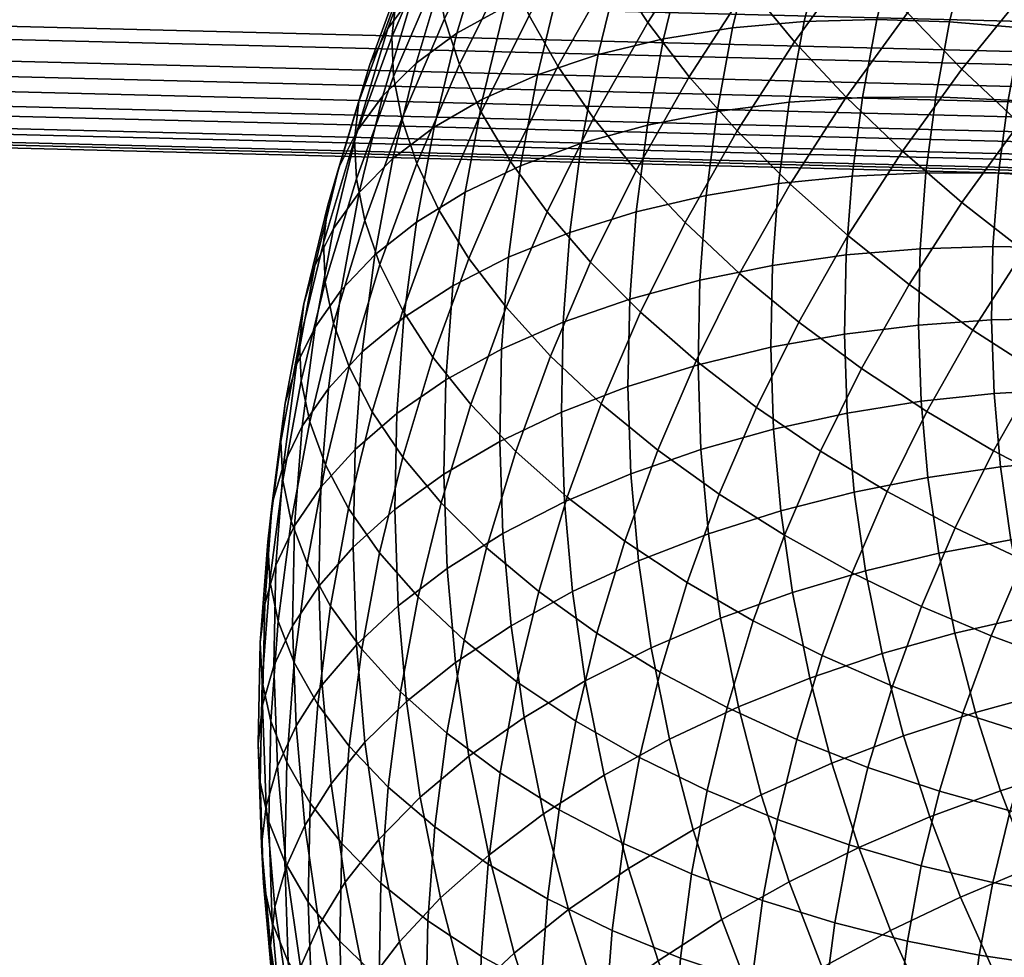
# Model space of a CAD drawing. Extents: x -120 to 2831, y -92 to 75.
# Tile 321 of 643: x 1577 to 1605, y -16 to 10. Entities that reach past the tile are written whole.
import ezdxf

# ---------------------------------------------------------------- set-up
doc = ezdxf.new("R2010")
doc.units = 0
doc.layers.add('GLASS', color=18, linetype='CONTINUOUS')

msp = doc.modelspace()

# ---------------------------------------------------------------- meshes
at = {"layer": 'GLASS'}
mesh = msp.add_polyface(dxfattribs=at)
corners = [(1615.18, 7.181, 31.129), (1613.797, 7.297, 31.084), (1613.794, 6.594, 29.048), (1615.2, 6.477, 29.094), (1615.183, 8.048, 33.033), (1613.812, 8.163, 32.988), (1615.207, 9.05, 34.791), (1613.84, 9.164, 34.746), (1615.25, 10.205, 36.453), (1613.879, 10.32, 36.407), (1612.493, 14.583, 4.855), (1612.531, 16.244, 3.698), (1614.929, 16.137, 3.719), (1614.799, 14.48, 4.874), (1612.425, 11.473, 7.737), (1612.458, 12.983, 6.201), (1614.67, 12.884, 6.22), (1614.541, 11.379, 7.755), (1612.373, 8.848, 11.34), (1612.397, 10.084, 9.455), (1614.417, 9.995, 9.472), (1614.299, 8.762, 11.356), (1612.34, 6.939, 15.523), (1612.354, 7.791, 13.372), (1614.19, 7.709, 13.387), (1614.091, 6.861, 15.538), (1612.438, 8.224, 32.976), (1612.409, 7.359, 31.072), (1612.383, 6.657, 29.036), (1612.333, 6.309, 17.763), (1614.005, 6.234, 17.777), (1612.505, 10.381, 36.396), (1612.469, 9.225, 34.735), (1612.589, 13.263, 39.506), (1612.544, 11.727, 37.996), (1613.932, 11.665, 38.008), (1613.999, 13.2, 39.518), (1612.689, 16.864, 42.132), (1612.637, 14.98, 40.895), (1614.08, 14.915, 40.907), (1614.175, 16.798, 42.144), (1612.801, 21.046, 44.041), (1612.744, 18.895, 43.189), (1614.282, 18.826, 43.202), (1614.402, 20.974, 44.055), (1612.919, 25.577, 45.066), (1612.86, 23.285, 44.671), (1614.532, 23.21, 44.685), (1614.67, 25.499, 45.081), (1613.035, 30.174, 45.142), (1612.978, 27.886, 45.222), (1614.814, 27.804, 45.238), (1614.962, 30.088, 45.159), (1613.142, 34.554, 44.322), (1613.09, 32.407, 44.837), (1615.111, 32.317, 44.854), (1615.258, 34.46, 44.34), (1613.236, 38.494, 42.754), (1613.191, 36.59, 43.62), (1615.403, 36.491, 43.638), (1615.542, 38.391, 42.774), (1613.276, 40.251, 41.752), (1615.675, 40.144, 41.772), (1612.947, 33.21, 0.779), (1613.005, 35.449, 1.409), (1616.203, 35.307, 1.436), (1616.073, 33.071, 0.806), (1612.829, 28.609, 0.228), (1612.888, 30.918, 0.384), (1615.934, 30.782, 0.41), (1615.79, 28.477, 0.253), (1612.717, 24.088, 0.614), (1612.772, 26.321, 0.308), (1615.643, 26.193, 0.333), (1615.494, 23.965, 0.637), (1612.616, 19.905, 1.831), (1612.664, 21.941, 1.128), (1615.346, 21.822, 1.151), (1615.202, 19.79, 1.853), (1612.531, 16.244, 3.698), (1612.571, 18.001, 2.696), (1615.062, 17.89, 2.717), (1614.929, 16.137, 3.719), (1615.805, 41.801, 40.617), (1613.314, 41.912, 40.596), (1523.505, 52.846, 25.729), (1523.503, 52.451, 28.022), (1613.474, 50.186, 27.687), (1613.476, 50.581, 25.394)]
mesh.append_faces([[corners[k] for k in face] for face in [(0, 1, 2, 3), (4, 5, 1, 0), (6, 7, 5, 4), (8, 9, 7, 6), (10, 11, 12, 13), (14, 15, 16, 17), (15, 10, 13, 16), (18, 19, 20, 21), (22, 23, 24, 25), (23, 18, 21, 24), (19, 14, 17, 20), (26, 27, 1, 5), (27, 28, 2, 1), (29, 22, 25, 30), (31, 32, 7, 9), (33, 34, 35, 36), (34, 31, 9, 35), (37, 38, 39, 40), (41, 42, 43, 44), (42, 37, 40, 43), (38, 33, 36, 39), (45, 46, 47, 48), (49, 50, 51, 52), (50, 45, 48, 51), (53, 54, 55, 56), (57, 58, 59, 60), (58, 53, 56, 59), (54, 49, 52, 55), (46, 41, 44, 47), (32, 26, 5, 7), (61, 57, 60, 62), (63, 64, 65, 66), (67, 68, 69, 70), (71, 72, 73, 74), (72, 67, 70, 73), (75, 76, 77, 78), (79, 80, 81, 82), (80, 75, 78, 81), (76, 71, 74, 77), (68, 63, 66, 69), (62, 83, 84, 61), (85, 86, 87, 88)]])
mesh = msp.add_polyface(dxfattribs=at)
corners = [(1604.098, 18.629, 86.039), (1606.414, 20.93, 87.579), (1605.424, 22.713, 86.485), (1603.064, 20.367, 84.915), (1605.287, 16.865, 86.982), (1607.551, 19.115, 88.488), (1606.613, 15.103, 87.727), (1608.819, 17.296, 89.195), (1600.852, 17.92, 83.283), (1602.196, 22.053, 83.63), (1599.948, 19.567, 81.972), (1601.929, 16.229, 84.438), (1603.166, 14.518, 85.417), (1604.545, 12.816, 86.201), (1606.042, 11.149, 86.78), (1608.052, 13.372, 88.263), (1598.836, 15.434, 81.629), (1597.9, 17.04, 80.291), (1599.952, 13.79, 82.816), (1601.233, 12.133, 83.831), (1602.661, 10.491, 84.655), (1604.211, 8.889, 85.277), (1605.857, 7.352, 85.693), (1607.632, 9.542, 87.149), (1599.447, 9.668, 82.196), (1598.125, 11.268, 81.144), (1600.92, 8.088, 83.062), (1602.519, 6.554, 83.729), (1604.814, 19.332, 43.84), (1605.903, 21.528, 45.285), (1607.829, 21.064, 44.439), (1606.779, 18.946, 43.045), (1602.851, 19.597, 44.816), (1603.978, 21.872, 46.313), (1600.92, 19.729, 45.972), (1602.085, 22.081, 47.52), (1599.054, 19.719, 47.3), (1600.256, 22.144, 48.896), (1603.854, 17.093, 42.369), (1605.853, 16.787, 41.627), (1601.856, 17.278, 43.293), (1599.891, 17.332, 44.398), (1597.993, 17.246, 45.676), (1605.053, 14.591, 40.188), (1607.825, 16.375, 41.064), (1607.054, 14.26, 39.678), (1603.024, 14.816, 40.877), (1600.997, 14.92, 41.748), (1599.003, 14.894, 42.8), (1604.381, 12.364, 38.732), (1606.407, 12.114, 38.275), (1602.327, 12.506, 39.366), (1600.276, 12.528, 40.184), (1598.258, 12.422, 41.183), (1605.911, 10.068, 36.939), (1608.38, 11.769, 37.986), (1607.903, 9.798, 36.699), (1603.866, 10.24, 37.345), (1601.794, 10.303, 37.928), (1599.723, 10.247, 38.694), (1597.686, 10.063, 39.644), (1605.528, 8.003, 35.594), (1607.533, 7.81, 35.404), (1603.468, 8.097, 35.949), (1601.381, 8.08, 36.481), (1599.295, 7.945, 37.195)]
mesh.append_faces([[corners[k] for k in face] for face in [(0, 1, 2, 3), (4, 5, 1, 0), (6, 7, 5, 4), (8, 3, 9, 10), (11, 0, 3, 8), (12, 4, 0, 11), (13, 6, 4, 12), (14, 15, 6, 13), (16, 8, 10, 17), (18, 11, 8, 16), (19, 12, 11, 18), (20, 13, 12, 19), (21, 14, 13, 20), (22, 23, 14, 21), (24, 19, 18, 25), (26, 20, 19, 24), (27, 21, 20, 26), (28, 29, 30, 31), (32, 33, 29, 28), (34, 35, 33, 32), (36, 37, 35, 34), (38, 28, 31, 39), (40, 32, 28, 38), (41, 34, 32, 40), (42, 36, 34, 41), (43, 39, 44, 45), (46, 38, 39, 43), (47, 40, 38, 46), (48, 41, 40, 47), (49, 43, 45, 50), (51, 46, 43, 49), (52, 47, 46, 51), (53, 48, 47, 52), (54, 50, 55, 56), (57, 49, 50, 54), (58, 51, 49, 57), (59, 52, 51, 58), (60, 53, 52, 59), (61, 54, 56, 62), (63, 57, 54, 61), (64, 58, 57, 63), (65, 59, 58, 64)]])
mesh = msp.add_polyface(dxfattribs=at)
corners = [(1598.125, 11.268, 81.144), (1599.952, 13.79, 82.816), (1598.836, 15.434, 81.629), (1596.974, 12.863, 79.924), (1594.276, 11.737, 76.78), (1596.008, 14.427, 78.559), (1595.234, 15.939, 77.076), (1593.48, 13.213, 75.273), (1595.27, 10.215, 78.173), (1596.453, 8.671, 79.426), (1597.812, 7.129, 80.517), (1599.447, 9.668, 82.196), (1591.893, 10.416, 73.427), (1592.883, 14.625, 73.683), (1591.281, 11.8, 71.819), (1592.709, 8.975, 74.957), (1593.728, 7.497, 76.38), (1589.256, 11.534, 66.635), (1590.646, 14.337, 68.48), (1590.599, 15.467, 66.802), (1589.208, 12.661, 64.955), (1589.484, 10.319, 68.323), (1590.868, 13.112, 70.161), (1589.905, 9.026, 69.993), (1590.53, 7.668, 71.619), (1591.364, 6.262, 73.172), (1588.412, 11.921, 59.58), (1589.633, 14.768, 61.45), (1590.131, 15.754, 59.601), (1588.918, 12.926, 57.743), (1588.104, 10.873, 61.364), (1589.33, 13.731, 63.241), (1587.981, 9.799, 63.075), (1588.03, 8.676, 64.758), (1588.263, 7.472, 66.453), (1588.692, 6.198, 68.136), (1589.53, 11.915, 52.166), (1590.555, 14.727, 54.009), (1591.686, 15.486, 52.168), (1590.678, 12.719, 50.354), (1588.593, 11.019, 54.01), (1589.631, 13.867, 55.877), (1587.87, 10.05, 55.859), (1587.357, 9.026, 57.683), (1587.045, 7.967, 59.46), (1586.921, 6.889, 61.169), (1596.308, 12.181, 42.36), (1597.077, 14.731, 44.028), (1599.003, 14.894, 42.8), (1598.258, 12.422, 41.183), (1594.46, 11.805, 43.702), (1595.251, 14.429, 45.418), (1592.746, 11.296, 45.192), (1593.558, 13.988, 46.952), (1591.196, 10.661, 46.806), (1592.026, 13.414, 48.607), (1589.831, 9.912, 48.519), (1588.67, 9.062, 50.301), (1587.722, 8.13, 52.121), (1586.99, 7.133, 53.951), (1595.719, 9.748, 40.772), (1597.686, 10.063, 39.644), (1593.854, 9.302, 42.068), (1592.125, 8.728, 43.516), (1590.56, 8.035, 45.092), (1589.183, 7.234, 46.771), (1588.011, 6.341, 48.525), (1597.244, 7.683, 38.094), (1599.723, 10.247, 38.694), (1599.295, 7.945, 37.195), (1595.263, 7.294, 39.173), (1593.385, 6.776, 40.423)]
mesh.append_faces([[corners[k] for k in face] for face in [(0, 1, 2, 3), (4, 5, 6, 7), (8, 3, 5, 4), (9, 0, 3, 8), (10, 11, 0, 9), (12, 7, 13, 14), (15, 4, 7, 12), (16, 8, 4, 15), (17, 18, 19, 20), (21, 22, 18, 17), (23, 14, 22, 21), (24, 12, 14, 23), (25, 15, 12, 24), (26, 27, 28, 29), (30, 31, 27, 26), (32, 20, 31, 30), (33, 17, 20, 32), (34, 21, 17, 33), (35, 23, 21, 34), (36, 37, 38, 39), (40, 41, 37, 36), (42, 29, 41, 40), (43, 26, 29, 42), (44, 30, 26, 43), (45, 32, 30, 44), (46, 47, 48, 49), (50, 51, 47, 46), (52, 53, 51, 50), (54, 55, 53, 52), (56, 39, 55, 54), (57, 36, 39, 56), (58, 40, 36, 57), (59, 42, 40, 58), (60, 46, 49, 61), (62, 50, 46, 60), (63, 52, 50, 62), (64, 54, 52, 63), (65, 56, 54, 64), (66, 57, 56, 65), (67, 61, 68, 69), (70, 60, 61, 67), (71, 62, 60, 70)]])
mesh = msp.add_polyface(dxfattribs=at)
corners = [(1522.402, 11.113, 11.674), (1522.426, 12.35, 9.789), (1612.397, 10.084, 9.455), (1612.373, 8.848, 11.34), (1522.369, 9.204, 15.858), (1522.383, 10.056, 13.706), (1612.354, 7.791, 13.372), (1612.34, 6.939, 15.523), (1522.455, 13.738, 8.072), (1612.425, 11.473, 7.737), (1522.36, 8.179, 20.391), (1522.362, 8.574, 18.098), (1612.333, 6.309, 17.763), (1612.331, 5.914, 20.056), (1522.376, 8.102, 24.988), (1522.365, 8.023, 22.7), (1612.336, 5.757, 22.365), (1612.346, 5.837, 24.654), (1522.412, 8.922, 29.37), (1522.392, 8.407, 27.222), (1612.362, 6.142, 26.888), (1612.383, 6.657, 29.036), (1522.467, 10.489, 33.311), (1522.438, 9.624, 31.406), (1612.409, 7.359, 31.072), (1612.438, 8.224, 32.976), (1522.534, 12.646, 36.73), (1522.498, 11.49, 35.069), (1612.469, 9.225, 34.735), (1612.505, 10.381, 36.396), (1519.505, 8.368, 27.303), (1518.067, 8.265, 27.397), (1517.923, 7.956, 25.168), (1519.403, 8.062, 25.072), (1519.591, 8.884, 29.449), (1518.185, 8.783, 29.541), (1519.661, 9.586, 31.484), (1518.278, 9.487, 31.574), (1519.716, 10.452, 33.388), (1518.346, 10.353, 33.477), (1519.756, 11.453, 35.146), (1518.39, 11.355, 35.235), (1520.473, 11.124, 11.705), (1518.547, 11.061, 11.783), (1518.384, 12.295, 9.903), (1520.404, 12.361, 9.822), (1520.545, 10.067, 13.735), (1518.709, 10.007, 13.809), (1520.617, 9.214, 15.886), (1518.866, 9.156, 15.956), (1520.688, 8.584, 18.124), (1519.017, 8.529, 18.192), (1520.758, 8.188, 20.416), (1519.158, 8.135, 20.481), (1520.825, 8.032, 22.724), (1519.287, 7.981, 22.786), (1520.889, 8.111, 25.012), (1520.947, 8.416, 27.245), (1521.001, 8.93, 29.393), (1521.048, 9.632, 31.428), (1521.09, 10.497, 33.333), (1521.126, 11.498, 35.091), (1522.426, 12.35, 9.789), (1522.402, 11.113, 11.674), (1522.383, 10.056, 13.706), (1522.369, 9.204, 15.858), (1522.362, 8.574, 18.098), (1522.36, 8.179, 20.391), (1522.365, 8.023, 22.7), (1522.376, 8.102, 24.988), (1522.392, 8.407, 27.222), (1522.412, 8.922, 29.37), (1522.438, 9.624, 31.406), (1522.467, 10.489, 33.311), (1522.498, 11.49, 35.069)]
mesh.append_faces([[corners[k] for k in face] for face in [(0, 1, 2, 3), (4, 5, 6, 7), (5, 0, 3, 6), (1, 8, 9, 2), (10, 11, 12, 13), (14, 15, 16, 17), (15, 10, 13, 16), (18, 19, 20, 21), (22, 23, 24, 25), (23, 18, 21, 24), (19, 14, 17, 20), (11, 4, 7, 12), (26, 27, 28, 29), (27, 22, 25, 28), (30, 31, 32, 33), (34, 35, 31, 30), (36, 37, 35, 34), (38, 39, 37, 36), (40, 41, 39, 38), (42, 43, 44, 45), (46, 47, 43, 42), (48, 49, 47, 46), (50, 51, 49, 48), (52, 53, 51, 50), (54, 55, 53, 52), (56, 33, 55, 54), (57, 30, 33, 56), (58, 34, 30, 57), (59, 36, 34, 58), (60, 38, 36, 59), (61, 40, 38, 60), (42, 45, 62, 63), (48, 46, 64, 65), (46, 42, 63, 64), (52, 50, 66, 67), (56, 54, 68, 69), (54, 52, 67, 68), (58, 57, 70, 71), (60, 59, 72, 73), (59, 58, 71, 72), (57, 56, 69, 70), (50, 48, 65, 66), (61, 60, 73, 74)]])
mesh = msp.add_polyface(dxfattribs=at)
corners = [(1599.327, 5.613, 81.425), (1600.92, 8.088, 83.062), (1599.447, 9.668, 82.196), (1597.812, 7.129, 80.517), (1594.941, 6.005, 77.667), (1596.453, 8.671, 79.426), (1595.27, 10.215, 78.173), (1593.728, 7.497, 76.38), (1596.334, 4.522, 78.797), (1597.885, 3.072, 79.748), (1599.569, 1.678, 80.508), (1600.97, 4.148, 82.137), (1593.643, 3.387, 75.944), (1592.404, 4.828, 74.623), (1595.064, 1.962, 77.112), (1596.648, 0.577, 78.106), (1598.367, -0.747, 78.912), (1600.191, -1.991, 79.521), (1601.356, 0.361, 81.069), (1593.945, -0.648, 75.398), (1592.498, 0.717, 74.191), (1595.557, -1.967, 76.435), (1597.306, -3.22, 77.288), (1599.162, -4.388, 77.947), (1592.978, -3.302, 73.658), (1591.509, -1.998, 72.412), (1594.614, -4.554, 74.74), (1596.39, -5.735, 75.64), (1598.274, -6.826, 76.349), (1600.234, -7.815, 76.864), (1601.093, -5.457, 78.409), (1593.823, -7.178, 73.024), (1592.166, -5.994, 71.898), (1595.621, -8.285, 73.972), (1591.643, 6.137, 41.828), (1592.125, 8.728, 43.516), (1593.854, 9.302, 42.068), (1593.385, 6.776, 40.423), (1596.933, 5.288, 36.536), (1597.244, 7.683, 38.094), (1599.295, 7.945, 37.195), (1598.994, 5.628, 35.688), (1594.941, 4.823, 37.567), (1595.263, 7.294, 39.173), (1593.054, 4.234, 38.77), (1598.819, 3.3, 34.178), (1601.09, 5.843, 35.026), (1600.921, 3.596, 33.567), (1596.752, 2.882, 34.975), (1594.755, 2.341, 35.956), (1592.862, 1.681, 37.113), (1598.771, 0.967, 32.666), (1600.875, 1.343, 32.108), (1596.703, 0.47, 33.412), (1594.704, -0.147, 34.344), (1592.81, -0.878, 35.455), (1598.851, -1.367, 31.157), (1600.952, -0.911, 30.65), (1596.785, -1.942, 31.852), (1594.789, -2.635, 32.735), (1592.897, -3.439, 33.799), (1596.998, -4.35, 30.298), (1599.057, -3.696, 29.653), (1595.008, -5.119, 31.132), (1593.123, -5.994, 32.15), (1597.342, -6.749, 28.752), (1599.39, -6.016, 28.158), (1595.363, -7.593, 29.537)]
mesh.append_faces([[corners[k] for k in face] for face in [(0, 1, 2, 3), (4, 5, 6, 7), (8, 3, 5, 4), (9, 0, 3, 8), (10, 11, 0, 9), (12, 4, 7, 13), (14, 8, 4, 12), (15, 9, 8, 14), (16, 10, 9, 15), (17, 18, 10, 16), (19, 14, 12, 20), (21, 15, 14, 19), (22, 16, 15, 21), (23, 17, 16, 22), (24, 19, 20, 25), (26, 21, 19, 24), (27, 22, 21, 26), (28, 23, 22, 27), (29, 30, 23, 28), (31, 26, 24, 32), (33, 27, 26, 31), (34, 35, 36, 37), (38, 39, 40, 41), (42, 43, 39, 38), (44, 37, 43, 42), (45, 41, 46, 47), (48, 38, 41, 45), (49, 42, 38, 48), (50, 44, 42, 49), (51, 45, 47, 52), (53, 48, 45, 51), (54, 49, 48, 53), (55, 50, 49, 54), (56, 51, 52, 57), (58, 53, 51, 56), (59, 54, 53, 58), (60, 55, 54, 59), (61, 58, 56, 62), (63, 59, 58, 61), (64, 60, 59, 63), (65, 61, 62, 66), (67, 63, 61, 65)]])
mesh = msp.add_polyface(dxfattribs=at)
corners = [(1592.404, 4.828, 74.623), (1593.728, 7.497, 76.38), (1592.709, 8.975, 74.957), (1591.364, 6.262, 73.172), (1589.329, 4.867, 69.779), (1590.53, 7.668, 71.619), (1589.905, 9.026, 69.993), (1588.692, 6.198, 68.136), (1590.178, 3.496, 71.356), (1591.237, 2.106, 72.835), (1592.498, 0.717, 74.191), (1593.643, 3.387, 75.944), (1586.972, 5.769, 62.853), (1588.03, 8.676, 64.758), (1587.981, 9.799, 63.075), (1586.921, 6.889, 61.169), (1587.208, 4.577, 64.556), (1588.263, 7.472, 66.453), (1587.644, 3.321, 66.251), (1588.291, 2.018, 67.913), (1589.153, 0.684, 69.513), (1590.229, -0.662, 71.022), (1591.509, -1.998, 72.412), (1586.471, 6.09, 55.763), (1587.357, 9.026, 57.683), (1587.87, 10.05, 55.859), (1586.99, 7.133, 53.951), (1586.156, 5.019, 57.532), (1587.045, 7.967, 59.46), (1586.031, 3.938, 59.239), (1586.082, 2.822, 60.926), (1586.322, 1.64, 62.635), (1586.765, 0.405, 64.343), (1587.42, -0.871, 66.023), (1587.054, 5.374, 50.322), (1587.722, 8.13, 52.121), (1588.67, 9.062, 50.301), (1588.011, 6.341, 48.525), (1586.316, 4.35, 52.135), (1585.793, 3.288, 53.934), (1585.475, 2.207, 55.697), (1585.349, 1.123, 57.401), (1585.401, 0.01, 59.091), (1585.644, -1.161, 60.807), (1590.068, 5.385, 43.366), (1590.56, 8.035, 45.092), (1592.125, 8.728, 43.516), (1591.643, 6.137, 41.828), (1588.681, 4.533, 45.011), (1589.183, 7.234, 46.771), (1587.501, 3.596, 46.736), (1586.538, 2.593, 48.511), (1585.795, 1.542, 50.306), (1585.268, 0.462, 52.093), (1584.948, -0.63, 53.849), (1584.821, -1.717, 55.551), (1591.304, 3.529, 40.132), (1593.385, 6.776, 40.423), (1593.054, 4.234, 38.77), (1589.72, 2.718, 41.631), (1588.327, 1.813, 43.243), (1587.141, 0.833, 44.94), (1586.174, -0.206, 46.691), (1585.427, -1.284, 48.468), (1591.107, 0.91, 38.432), (1592.862, 1.681, 37.113), (1589.519, 0.038, 39.893), (1588.122, -0.918, 41.47)]
mesh.append_faces([[corners[k] for k in face] for face in [(0, 1, 2, 3), (4, 5, 6, 7), (8, 3, 5, 4), (9, 0, 3, 8), (10, 11, 0, 9), (12, 13, 14, 15), (16, 17, 13, 12), (18, 7, 17, 16), (19, 4, 7, 18), (20, 8, 4, 19), (21, 9, 8, 20), (22, 10, 9, 21), (23, 24, 25, 26), (27, 28, 24, 23), (29, 15, 28, 27), (30, 12, 15, 29), (31, 16, 12, 30), (32, 18, 16, 31), (33, 19, 18, 32), (34, 35, 36, 37), (38, 26, 35, 34), (39, 23, 26, 38), (40, 27, 23, 39), (41, 29, 27, 40), (42, 30, 29, 41), (43, 31, 30, 42), (44, 45, 46, 47), (48, 49, 45, 44), (50, 37, 49, 48), (51, 34, 37, 50), (52, 38, 34, 51), (53, 39, 38, 52), (54, 40, 39, 53), (55, 41, 40, 54), (56, 47, 57, 58), (59, 44, 47, 56), (60, 48, 44, 59), (61, 50, 48, 60), (62, 51, 50, 61), (63, 52, 51, 62), (64, 56, 58, 65), (66, 59, 56, 64), (67, 60, 59, 66)]])
mesh = msp.add_polyface(dxfattribs=at)
corners = [(1607.568, 5.9, 85.902), (1609.286, 8.019, 87.312), (1607.632, 9.542, 87.149), (1605.857, 7.352, 85.693), (1604.216, 5.087, 84.191), (1604.211, 8.889, 85.277), (1602.519, 6.554, 83.729), (1605.982, 3.709, 84.45), (1600.97, 4.148, 82.137), (1600.92, 8.088, 83.062), (1599.327, 5.613, 81.425), (1602.715, 2.755, 82.648), (1604.529, 1.453, 82.958), (1606.383, 0.257, 83.071), (1607.785, 2.436, 84.512), (1601.356, 0.361, 81.069), (1599.569, 1.678, 80.508), (1603.215, -0.863, 81.43), (1605.114, -1.979, 81.595), (1607.022, -2.979, 81.577), (1608.245, -0.823, 83), (1602.087, -3.138, 79.932), (1600.191, -1.991, 79.521), (1604.025, -4.176, 80.15), (1605.972, -5.097, 80.183), (1607.899, -5.898, 80.046), (1608.911, -3.857, 81.389), (1601.093, -5.457, 78.409), (1599.162, -4.388, 77.947), (1603.064, -6.415, 78.679), (1605.046, -7.256, 78.765), (1607.007, -7.978, 78.68), (1605.257, 5.924, 34.243), (1605.528, 8.003, 35.594), (1607.533, 7.81, 35.404), (1607.273, 5.808, 34.103), (1603.188, 5.939, 34.546), (1603.468, 8.097, 35.949), (1601.09, 5.843, 35.026), (1601.381, 8.08, 36.481), (1598.994, 5.628, 35.688), (1599.295, 7.945, 37.195), (1605.1, 3.837, 32.888), (1607.122, 3.798, 32.798), (1603.025, 3.772, 33.14), (1600.921, 3.596, 33.567), (1605.058, 1.744, 31.532), (1607.081, 1.783, 31.493), (1602.98, 1.6, 31.732), (1600.875, 1.343, 32.108), (1605.129, -0.349, 30.178), (1607.149, -0.233, 30.189), (1603.054, -0.573, 30.327), (1600.952, -0.911, 30.65), (1605.314, -2.439, 28.829), (1607.327, -2.245, 28.89), (1603.246, -2.742, 28.927), (1601.151, -3.16, 29.198), (1599.057, -3.696, 29.653), (1598.851, -1.367, 31.157), (1605.612, -4.52, 27.488), (1607.615, -4.249, 27.599), (1603.556, -4.902, 27.535), (1601.472, -5.4, 27.755), (1599.39, -6.016, 28.158), (1606.052, -6.713, 26.078), (1608.039, -6.36, 26.241), (1604.013, -7.178, 26.072), (1601.946, -7.761, 26.237)]
mesh.append_faces([[corners[k] for k in face] for face in [(0, 1, 2, 3), (4, 3, 5, 6), (7, 0, 3, 4), (8, 6, 9, 10), (11, 4, 6, 8), (12, 7, 4, 11), (13, 14, 7, 12), (15, 11, 8, 16), (17, 12, 11, 15), (18, 13, 12, 17), (19, 20, 13, 18), (21, 17, 15, 22), (23, 18, 17, 21), (24, 19, 18, 23), (25, 26, 19, 24), (27, 21, 22, 28), (29, 23, 21, 27), (30, 24, 23, 29), (31, 25, 24, 30), (32, 33, 34, 35), (36, 37, 33, 32), (38, 39, 37, 36), (40, 41, 39, 38), (42, 32, 35, 43), (44, 36, 32, 42), (45, 38, 36, 44), (46, 42, 43, 47), (48, 44, 42, 46), (49, 45, 44, 48), (50, 46, 47, 51), (52, 48, 46, 50), (53, 49, 48, 52), (54, 50, 51, 55), (56, 52, 50, 54), (57, 53, 52, 56), (58, 59, 53, 57), (60, 54, 55, 61), (62, 56, 54, 60), (63, 57, 56, 62), (64, 58, 57, 63), (65, 60, 61, 66), (67, 62, 60, 65), (68, 63, 62, 67)]])
mesh = msp.add_polyface(dxfattribs=at)
corners = [(1588.293, -2.168, 67.647), (1589.153, 0.684, 69.513), (1588.291, 2.018, 67.913), (1587.42, -0.871, 66.023), (1589.382, -3.468, 69.186), (1590.229, -0.662, 71.022), (1590.678, -4.751, 70.612), (1591.509, -1.998, 72.412), (1592.166, -5.994, 71.898), (1592.978, -3.302, 73.658), (1586.09, -2.378, 62.527), (1586.765, 0.405, 64.343), (1586.322, 1.64, 62.635), (1585.644, -1.161, 60.807), (1586.752, -3.627, 64.225), (1587.634, -4.889, 65.871), (1588.734, -6.146, 67.438), (1590.042, -7.377, 68.897), (1591.544, -8.562, 70.222), (1584.875, -2.827, 57.242), (1585.401, 0.01, 59.091), (1585.349, 1.123, 57.401), (1584.821, -1.717, 55.551), (1585.119, -3.987, 58.966), (1585.569, -5.186, 60.698), (1586.236, -6.407, 62.413), (1587.124, -7.634, 64.083), (1584.898, -2.383, 50.244), (1585.268, 0.462, 52.093), (1585.795, 1.542, 50.306), (1585.427, -1.284, 48.468), (1584.577, -3.485, 51.992), (1584.948, -0.63, 53.849), (1584.449, -4.577, 53.692), (1584.503, -5.683, 55.386), (1584.749, -6.832, 57.116), (1585.201, -8.012, 58.861), (1586.933, -1.943, 43.138), (1587.141, 0.833, 44.94), (1588.327, 1.813, 43.243), (1588.122, -0.918, 41.47), (1585.963, -3.017, 44.866), (1586.174, -0.206, 46.691), (1585.214, -4.122, 46.626), (1584.683, -5.24, 48.389), (1584.361, -6.354, 50.13), (1584.233, -7.448, 51.828), (1584.287, -8.551, 53.524), (1591.053, -1.716, 36.731), (1591.107, 0.91, 38.432), (1592.862, 1.681, 37.113), (1592.81, -0.878, 35.455), (1589.464, -2.647, 38.153), (1589.519, 0.038, 39.893), (1588.066, -3.656, 39.697), (1586.876, -4.725, 41.336), (1585.905, -5.835, 43.041), (1585.156, -6.968, 44.783), (1584.625, -8.104, 46.533), (1591.143, -4.343, 35.032), (1592.897, -3.439, 33.799), (1589.556, -5.334, 36.415), (1588.159, -6.395, 37.925), (1586.971, -7.508, 39.536), (1586.001, -8.654, 41.218), (1591.375, -6.965, 33.34), (1593.123, -5.994, 32.15), (1589.793, -8.015, 34.685)]
mesh.append_faces([[corners[k] for k in face] for face in [(0, 1, 2, 3), (4, 5, 1, 0), (6, 7, 5, 4), (8, 9, 7, 6), (10, 11, 12, 13), (14, 3, 11, 10), (15, 0, 3, 14), (16, 4, 0, 15), (17, 6, 4, 16), (18, 8, 6, 17), (19, 20, 21, 22), (23, 13, 20, 19), (24, 10, 13, 23), (25, 14, 10, 24), (26, 15, 14, 25), (27, 28, 29, 30), (31, 32, 28, 27), (33, 22, 32, 31), (34, 19, 22, 33), (35, 23, 19, 34), (36, 24, 23, 35), (37, 38, 39, 40), (41, 42, 38, 37), (43, 30, 42, 41), (44, 27, 30, 43), (45, 31, 27, 44), (46, 33, 31, 45), (47, 34, 33, 46), (48, 49, 50, 51), (52, 53, 49, 48), (54, 40, 53, 52), (55, 37, 40, 54), (56, 41, 37, 55), (57, 43, 41, 56), (58, 44, 43, 57), (59, 48, 51, 60), (61, 52, 48, 59), (62, 54, 52, 61), (63, 55, 54, 62), (64, 56, 55, 63), (65, 59, 60, 66), (67, 61, 59, 65)]])
mesh = msp.add_polyface(dxfattribs=at)
corners = [(1588.232, -8.847, 65.679), (1588.734, -6.146, 67.438), (1587.634, -4.889, 65.871), (1587.124, -7.634, 64.083), (1589.55, -10.027, 67.171), (1590.042, -7.377, 68.897), (1591.063, -11.153, 68.534), (1591.544, -8.562, 70.222), (1592.748, -12.207, 69.745), (1593.217, -9.681, 71.39), (1585.872, -9.206, 60.593), (1586.236, -6.407, 62.413), (1585.569, -5.186, 60.698), (1585.201, -8.012, 58.861), (1586.765, -10.397, 62.286), (1587.878, -11.567, 63.91), (1589.203, -12.694, 65.437), (1590.724, -13.761, 66.838), (1592.417, -14.749, 68.092), (1584.534, -9.689, 55.262), (1584.749, -6.832, 57.116), (1584.503, -5.683, 55.386), (1584.287, -8.551, 53.524), (1584.988, -10.85, 57.018), (1585.66, -12.017, 58.769), (1586.556, -13.173, 60.485), (1587.673, -14.298, 62.138), (1589.002, -15.373, 63.698), (1584.302, -9.229, 48.268), (1584.361, -6.354, 50.13), (1584.683, -5.24, 48.389), (1584.625, -8.104, 46.533), (1584.174, -10.327, 49.963), (1584.233, -7.448, 51.828), (1584.229, -11.426, 51.661), (1584.475, -12.554, 53.406), (1584.93, -13.696, 55.175), (1585.603, -14.836, 56.943), (1586.499, -15.955, 58.682), (1585.253, -9.814, 42.942), (1585.156, -6.968, 44.783), (1585.905, -5.835, 43.041), (1586.001, -8.654, 41.218), (1584.722, -10.97, 44.681), (1584.4, -12.105, 46.408), (1584.272, -13.207, 48.101), (1584.327, -14.302, 49.801), (1584.573, -15.419, 51.553), (1588.401, -9.129, 36.161), (1588.159, -6.395, 37.925), (1589.556, -5.334, 36.415), (1589.793, -8.015, 34.685), (1587.217, -10.286, 37.743), (1586.971, -7.508, 39.536), (1586.25, -11.468, 39.401), (1585.504, -12.655, 41.108), (1584.975, -13.83, 42.834), (1584.654, -14.976, 44.555), (1590.176, -10.686, 32.964), (1591.375, -6.965, 33.34), (1591.75, -9.576, 31.657), (1588.792, -11.852, 34.406), (1587.614, -13.053, 35.96), (1586.652, -14.271, 37.596), (1585.91, -15.485, 39.285), (1590.741, -13.5, 31.154), (1592.302, -12.327, 29.888), (1589.367, -14.72, 32.562), (1588.199, -15.968, 34.085)]
mesh.append_faces([[corners[k] for k in face] for face in [(0, 1, 2, 3), (4, 5, 1, 0), (6, 7, 5, 4), (8, 9, 7, 6), (10, 11, 12, 13), (14, 3, 11, 10), (15, 0, 3, 14), (16, 4, 0, 15), (17, 6, 4, 16), (18, 8, 6, 17), (19, 20, 21, 22), (23, 13, 20, 19), (24, 10, 13, 23), (25, 14, 10, 24), (26, 15, 14, 25), (27, 16, 15, 26), (28, 29, 30, 31), (32, 33, 29, 28), (34, 22, 33, 32), (35, 19, 22, 34), (36, 23, 19, 35), (37, 24, 23, 36), (38, 25, 24, 37), (39, 40, 41, 42), (43, 31, 40, 39), (44, 28, 31, 43), (45, 32, 28, 44), (46, 34, 32, 45), (47, 35, 34, 46), (48, 49, 50, 51), (52, 53, 49, 48), (54, 42, 53, 52), (55, 39, 42, 54), (56, 43, 39, 55), (57, 44, 43, 56), (58, 51, 59, 60), (61, 48, 51, 58), (62, 52, 48, 61), (63, 54, 52, 62), (64, 55, 54, 63), (65, 58, 60, 66), (67, 61, 58, 65), (68, 62, 61, 67)]])
mesh = msp.add_polyface(dxfattribs=at)
corners = [(1597.529, -9.298, 74.732), (1598.274, -6.826, 76.349), (1596.39, -5.735, 75.64), (1595.621, -8.285, 73.972), (1599.512, -10.207, 75.3), (1600.234, -7.815, 76.864), (1593.217, -9.681, 71.39), (1593.823, -7.178, 73.024), (1592.166, -5.994, 71.898), (1591.544, -8.562, 70.222), (1595.032, -10.718, 72.384), (1596.957, -11.657, 73.193), (1598.96, -12.488, 73.811), (1594.576, -13.172, 70.785), (1592.748, -12.207, 69.745), (1596.515, -14.037, 71.643), (1598.532, -14.79, 72.311), (1600.592, -15.427, 72.791), (1601.005, -13.205, 74.239), (1594.254, -15.643, 69.179), (1592.417, -14.749, 68.092), (1596.204, -16.432, 70.085), (1598.231, -17.107, 70.805), (1600.301, -17.665, 71.336), (1594.068, -18.125, 67.568), (1592.225, -17.302, 66.435), (1596.023, -18.838, 68.524), (1598.056, -19.435, 69.294), (1600.132, -19.912, 69.877), (1594.017, -20.613, 65.956), (1592.173, -19.861, 64.777), (1595.974, -21.25, 66.961), (1598.008, -21.768, 67.783), (1600.086, -22.165, 68.418), (1593.488, -8.54, 30.51), (1593.123, -5.994, 32.15), (1595.008, -5.119, 31.132), (1595.363, -7.593, 29.537), (1591.75, -9.576, 31.657), (1591.375, -6.965, 33.34), (1597.849, -9.276, 27.127), (1597.342, -6.749, 28.752), (1599.39, -6.016, 28.158), (1599.88, -8.461, 26.586), (1595.886, -10.2, 27.861), (1594.026, -11.221, 28.785), (1592.302, -12.327, 29.888), (1598.501, -11.781, 25.52), (1600.511, -10.884, 25.031), (1596.559, -12.783, 26.203), (1594.718, -13.88, 27.079), (1593.011, -15.054, 28.138), (1597.379, -15.338, 24.567), (1599.296, -14.257, 23.934), (1595.562, -16.508, 25.396), (1593.877, -17.751, 26.411), (1592.352, -19.047, 27.598), (1591.467, -16.289, 29.364), (1598.345, -17.858, 22.957), (1600.233, -16.7, 22.372), (1596.556, -19.1, 23.739), (1594.897, -20.41, 24.712), (1593.396, -21.767, 25.86), (1597.75, -21.756, 22.046), (1599.505, -20.439, 21.311), (1596.121, -23.135, 22.974)]
mesh.append_faces([[corners[k] for k in face] for face in [(0, 1, 2, 3), (4, 5, 1, 0), (6, 7, 8, 9), (10, 3, 7, 6), (11, 0, 3, 10), (12, 4, 0, 11), (13, 10, 6, 14), (15, 11, 10, 13), (16, 12, 11, 15), (17, 18, 12, 16), (19, 13, 14, 20), (21, 15, 13, 19), (22, 16, 15, 21), (23, 17, 16, 22), (24, 19, 20, 25), (26, 21, 19, 24), (27, 22, 21, 26), (28, 23, 22, 27), (29, 24, 25, 30), (31, 26, 24, 29), (32, 27, 26, 31), (33, 28, 27, 32), (34, 35, 36, 37), (38, 39, 35, 34), (40, 41, 42, 43), (44, 37, 41, 40), (45, 34, 37, 44), (46, 38, 34, 45), (47, 40, 43, 48), (49, 44, 40, 47), (50, 45, 44, 49), (51, 46, 45, 50), (52, 49, 47, 53), (54, 50, 49, 52), (55, 51, 50, 54), (56, 57, 51, 55), (58, 52, 53, 59), (60, 54, 52, 58), (61, 55, 54, 60), (62, 56, 55, 61), (63, 60, 58, 64), (65, 61, 60, 63)]])
mesh = msp.add_polyface(dxfattribs=at)
corners = [(1602.235, -8.692, 77.187), (1603.064, -6.415, 78.679), (1601.093, -5.457, 78.409), (1600.234, -7.815, 76.864), (1604.246, -9.452, 77.326), (1605.046, -7.256, 78.765), (1606.237, -10.093, 77.293), (1607.007, -7.978, 78.68), (1601.538, -11.001, 75.677), (1599.512, -10.207, 75.3), (1603.574, -11.679, 75.87), (1605.59, -12.238, 75.89), (1607.559, -12.683, 75.754), (1608.182, -10.617, 77.105), (1601.005, -13.205, 74.239), (1598.96, -12.488, 73.811), (1603.059, -13.803, 74.483), (1605.094, -14.285, 74.555), (1607.082, -14.654, 74.468), (1602.661, -15.947, 73.087), (1600.592, -15.427, 72.791), (1604.71, -16.35, 73.21), (1606.713, -16.642, 73.172), (1602.381, -18.104, 71.684), (1600.301, -17.665, 71.336), (1604.44, -18.428, 71.858), (1606.452, -18.643, 71.871), (1608.323, -20.692, 70.477), (1608.468, -18.759, 71.731), (1606.452, -18.643, 71.871), (1606.301, -20.653, 70.566), (1602.218, -20.271, 70.278), (1600.132, -19.912, 69.877), (1604.283, -20.516, 70.503), (1606.301, -20.653, 70.566), (1599.88, -8.461, 26.586), (1599.39, -6.016, 28.158), (1601.472, -5.4, 27.755), (1601.946, -7.761, 26.237), (1606.618, -8.886, 24.683), (1606.052, -6.713, 26.078), (1608.039, -6.36, 26.241), (1608.583, -8.453, 24.898), (1604.6, -9.434, 24.624), (1604.013, -7.178, 26.072), (1602.555, -10.1, 24.736), (1600.511, -10.884, 25.031), (1605.316, -11.665, 23.195), (1607.308, -11.035, 23.307), (1603.297, -12.414, 23.254), (1601.28, -13.28, 23.497), (1599.296, -14.257, 23.934), (1598.501, -11.781, 25.52), (1606.16, -13.865, 21.789), (1608.121, -13.155, 21.952), (1604.173, -14.695, 21.796), (1602.186, -15.643, 21.987), (1600.233, -16.7, 22.372), (1605.223, -17.033, 20.305), (1607.173, -16.119, 20.352), (1603.274, -18.063, 20.443), (1601.358, -19.203, 20.777), (1599.505, -20.439, 21.311), (1598.345, -17.858, 22.957), (1606.412, -19.324, 18.848), (1608.319, -18.329, 18.946), (1604.505, -20.436, 18.934), (1602.63, -21.656, 19.216), (1600.818, -22.969, 19.701), (1605.877, -22.756, 17.462), (1607.736, -21.564, 17.426)]
mesh.append_faces([[corners[k] for k in face] for face in [(0, 1, 2, 3), (4, 5, 1, 0), (6, 7, 5, 4), (8, 0, 3, 9), (10, 4, 0, 8), (11, 6, 4, 10), (12, 13, 6, 11), (14, 8, 9, 15), (16, 10, 8, 14), (17, 11, 10, 16), (18, 12, 11, 17), (19, 16, 14, 20), (21, 17, 16, 19), (22, 18, 17, 21), (23, 19, 20, 24), (25, 21, 19, 23), (26, 22, 21, 25), (27, 28, 29, 30), (31, 23, 24, 32), (33, 25, 23, 31), (34, 26, 25, 33), (35, 36, 37, 38), (39, 40, 41, 42), (43, 44, 40, 39), (45, 38, 44, 43), (46, 35, 38, 45), (47, 43, 39, 48), (49, 45, 43, 47), (50, 46, 45, 49), (51, 52, 46, 50), (53, 47, 48, 54), (55, 49, 47, 53), (56, 50, 49, 55), (57, 51, 50, 56), (58, 55, 53, 59), (60, 56, 55, 58), (61, 57, 56, 60), (62, 63, 57, 61), (64, 58, 59, 65), (66, 60, 58, 64), (67, 61, 60, 66), (68, 62, 61, 67), (69, 66, 64, 70)]])
mesh = msp.add_polyface(dxfattribs=at)
corners = [(1590.527, -16.38, 65.138), (1590.724, -13.761, 66.838), (1589.203, -12.694, 65.437), (1589.002, -15.373, 63.698), (1592.225, -17.302, 66.435), (1592.417, -14.749, 68.092), (1587.617, -17.036, 60.364), (1587.673, -14.298, 62.138), (1586.556, -13.173, 60.485), (1586.499, -15.955, 58.682), (1588.947, -18.059, 61.958), (1590.473, -19.006, 63.437), (1592.173, -19.861, 64.777), (1585.027, -16.542, 53.334), (1584.93, -13.696, 55.175), (1584.475, -12.554, 53.406), (1584.573, -15.419, 51.553), (1585.699, -17.655, 55.12), (1585.603, -14.836, 56.943), (1586.594, -18.738, 56.883), (1587.71, -19.775, 58.593), (1589.038, -20.745, 60.221), (1590.563, -21.633, 61.739), (1592.26, -22.422, 63.121), (1584.527, -16.081, 46.245), (1584.272, -13.207, 48.101), (1584.4, -12.105, 46.408), (1584.654, -14.976, 44.555), (1584.581, -17.173, 47.948), (1584.327, -14.302, 49.801), (1584.826, -18.279, 49.707), (1585.278, -19.383, 51.5), (1585.948, -20.468, 53.304), (1586.84, -21.517, 55.089), (1587.952, -22.509, 56.828), (1585.384, -16.678, 40.999), (1584.975, -13.83, 42.834), (1585.504, -12.655, 41.108), (1585.91, -15.485, 39.285), (1585.065, -17.836, 42.712), (1584.938, -18.944, 44.4), (1584.991, -20.033, 46.106), (1585.235, -21.128, 47.871), (1585.684, -22.213, 49.677), (1587.245, -17.223, 35.697), (1586.652, -14.271, 37.596), (1587.614, -13.053, 35.96), (1588.199, -15.968, 34.085), (1586.508, -18.466, 37.368), (1585.986, -19.679, 39.069), (1585.669, -20.848, 40.775), (1585.543, -21.96, 42.461), (1585.595, -23.045, 44.169), (1591.467, -16.289, 29.364), (1590.741, -13.5, 31.154), (1592.302, -12.327, 29.888), (1593.011, -15.054, 28.138), (1590.108, -17.564, 30.737), (1589.367, -14.72, 32.562), (1588.951, -18.858, 32.231), (1588.006, -20.15, 33.819), (1587.277, -21.421, 35.471), (1586.76, -22.654, 37.16), (1591.01, -20.376, 28.936), (1592.352, -19.047, 27.598), (1589.868, -21.715, 30.401), (1588.936, -23.044, 31.965), (1592.074, -23.149, 27.164), (1593.396, -21.767, 25.86)]
mesh.append_faces([[corners[k] for k in face] for face in [(0, 1, 2, 3), (4, 5, 1, 0), (6, 7, 8, 9), (10, 3, 7, 6), (11, 0, 3, 10), (12, 4, 0, 11), (13, 14, 15, 16), (17, 18, 14, 13), (19, 9, 18, 17), (20, 6, 9, 19), (21, 10, 6, 20), (22, 11, 10, 21), (23, 12, 11, 22), (24, 25, 26, 27), (28, 29, 25, 24), (30, 16, 29, 28), (31, 13, 16, 30), (32, 17, 13, 31), (33, 19, 17, 32), (34, 20, 19, 33), (35, 36, 37, 38), (39, 27, 36, 35), (40, 24, 27, 39), (41, 28, 24, 40), (42, 30, 28, 41), (43, 31, 30, 42), (44, 45, 46, 47), (48, 38, 45, 44), (49, 35, 38, 48), (50, 39, 35, 49), (51, 40, 39, 50), (52, 41, 40, 51), (53, 54, 55, 56), (57, 58, 54, 53), (59, 47, 58, 57), (60, 44, 47, 59), (61, 48, 44, 60), (62, 49, 48, 61), (63, 57, 53, 64), (65, 59, 57, 63), (66, 60, 59, 65), (67, 63, 64, 68)]])

doc.saveas('drawing.dxf')
